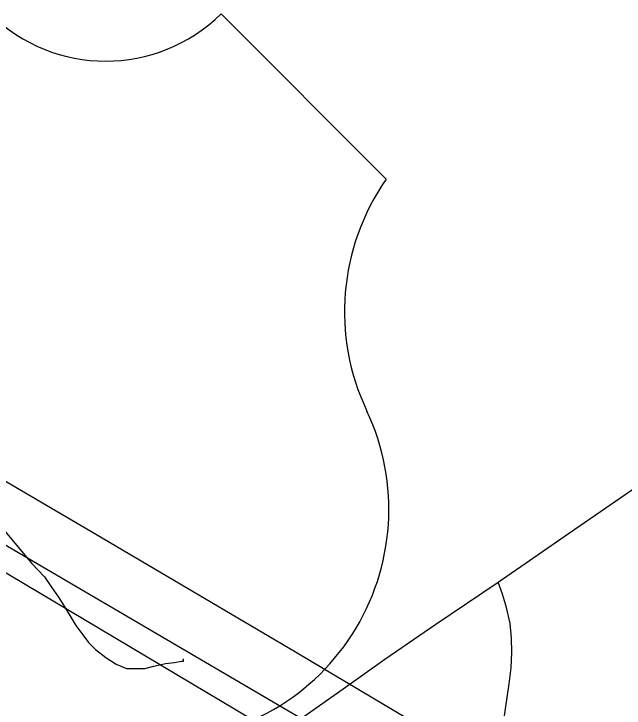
# Model space of a CAD drawing. Extents: x -6.1 to 38, y -7.7 to 22.
# Drawn here: x 2.203 to 2.4061, y 20.1219 to 20.3528 of the extents above; entities that cross this region are included whole.
import ezdxf

# ---------------------------------------------------------------- set-up
doc = ezdxf.new("R2010")
doc.units = 0
for name, color, linetype in [('GM_X_Corporation_Text', 7, 'Continuous'), ('GM_X_Minor_River', 7, 'Continuous'), ('GM_X_Rail_Line', 7, 'Continuous'), ('GM_X_Township_Road', 7, 'Continuous'), ('GM_X_US_Route', 7, 'Continuous')]:
    doc.layers.add(name, color=color, linetype=linetype)

msp = doc.modelspace()

# ---------------------------------------------------------------- linework, layer by layer
at = {"layer": 'GM_X_Corporation_Text'}
msp.add_line((2.3269473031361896, 20.29788452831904), (2.272015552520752, 20.35281627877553), dxfattribs=at)
for centre, radius, start, end in [((2.2335633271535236, 20.39204539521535), 0.05493175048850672, 225.57299599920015, 314.4270040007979), ((2.3899430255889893, 20.253772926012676), 0.07690445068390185, 144.99907084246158, 205.4528763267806), ((2.250899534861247, 20.188016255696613), 0.07690445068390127, 269.36173636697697, 25.168080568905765)]:
    msp.add_arc(centre, radius, start, end, dxfattribs=at)
at = {"layer": 'GM_X_Minor_River'}
for points in [[(2.1000000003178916, 20.234902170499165), (2.3678779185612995, 20.077960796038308), (2.570131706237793, 19.96770511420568), (2.6356620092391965, 19.930061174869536), (2.754982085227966, 19.862311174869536), (2.8027169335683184, 19.834072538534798), (2.8208722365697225, 19.82959715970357), (2.845832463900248, 19.824013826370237), (2.873781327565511, 19.826023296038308), (2.9028457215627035, 19.83182822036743), (2.9311468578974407, 19.83952329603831), (2.9650786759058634, 19.854824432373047), (3.02462034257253, 19.88766723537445), (3.05701238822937, 19.90940776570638), (3.0830351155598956, 19.919369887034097), (3.1132207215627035, 19.92783200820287), (3.1392756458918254, 19.930972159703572), (3.166101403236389, 19.93070322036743), (3.196711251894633, 19.9289323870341), (3.2292017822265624, 19.929443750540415), (3.2563836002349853, 19.93410473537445)], [(2.200090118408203, 20.180679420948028), (2.208957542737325, 20.17012260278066), (2.2131904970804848, 20.165603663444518), (2.2155124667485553, 20.1622040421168), (2.217832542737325, 20.158804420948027), (2.2197681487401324, 20.155781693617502), (2.2217037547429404, 20.152760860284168), (2.223645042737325, 20.149357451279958), (2.2259613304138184, 20.146340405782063), (2.22789125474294, 20.143696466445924), (2.2301980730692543, 20.141438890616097), (2.2336507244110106, 20.13881199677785), (2.2370995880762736, 20.1365638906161), (2.240538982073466, 20.135077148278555), (2.24357875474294, 20.135107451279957), (2.246620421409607, 20.135137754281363), (2.249652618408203, 20.135929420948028), (2.25344428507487, 20.136726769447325), (2.2564821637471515, 20.137137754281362), (2.2587567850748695, 20.137539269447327), (2.2595181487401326, 20.137546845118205), (2.259508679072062, 20.138308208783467)]]:
    msp.add_lwpolyline(points, dxfattribs=at)
at = {"layer": 'GM_X_Rail_Line'}
msp.add_lwpolyline([(2.1000000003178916, 20.22672357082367), (2.7223777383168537, 19.856225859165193), (2.788176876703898, 19.824045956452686), (2.837148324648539, 19.810248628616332), (2.8845933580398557, 19.810237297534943), (2.938028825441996, 19.82546457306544), (2.9913223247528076, 19.875237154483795), (3.0453752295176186, 19.90504965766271), (3.0963979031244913, 19.92627114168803), (3.1529811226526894, 19.928288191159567), (3.200217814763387, 19.92550601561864), (3.2431590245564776, 19.93561017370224), (3.3055490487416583, 19.95556844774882), (3.379054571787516, 19.972492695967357), (3.434122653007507, 19.976532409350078), (3.468982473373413, 19.975519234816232), (3.4950032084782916, 19.958081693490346), (3.545533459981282, 19.89238487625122), (3.616181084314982, 19.81160850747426), (3.7761977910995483, 19.637421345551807), (3.8216769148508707, 19.574249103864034), (3.97265009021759, 19.258702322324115), (4.010901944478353, 19.203567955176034)], dxfattribs=at)
at = {"layer": 'GM_X_Township_Road'}
msp.add_lwpolyline([(2.365152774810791, 20.11181795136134), (2.367874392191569, 20.130011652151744), (2.3684957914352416, 20.13533680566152), (2.3687256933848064, 20.140407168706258), (2.3686200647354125, 20.14523519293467), (2.3681602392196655, 20.15011295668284), (2.366985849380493, 20.155357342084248), (2.3656685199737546, 20.159831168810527), (2.3641585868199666, 20.163814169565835)], dxfattribs=at)
at = {"layer": 'GM_X_US_Route'}
for points in [[(2.1000000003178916, 20.256097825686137), (2.112031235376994, 20.24902595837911), (2.230545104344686, 20.179631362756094), (2.296783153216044, 20.140652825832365), (2.3389182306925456, 20.115642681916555), (2.357615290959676, 20.105731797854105)], [(2.1000000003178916, 20.03714180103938), (2.1115406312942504, 20.04024854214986), (2.1279945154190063, 20.044722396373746), (2.144454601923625, 20.049190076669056), (2.170322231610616, 20.056081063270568), (2.189143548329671, 20.06111413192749), (2.201757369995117, 20.064792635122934), (2.212643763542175, 20.06819156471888), (2.222473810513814, 20.071727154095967), (2.2317446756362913, 20.075747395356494), (2.240437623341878, 20.080587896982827), (2.249988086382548, 20.086173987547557), (2.2591781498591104, 20.091760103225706), (2.270132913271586, 20.098750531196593), (2.284449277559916, 20.10864273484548), (2.298765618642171, 20.118528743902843), (2.312634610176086, 20.12835880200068), (2.3264973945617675, 20.138188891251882), (2.3433986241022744, 20.149851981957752), (2.3641585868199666, 20.163814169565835), (2.387944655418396, 20.180249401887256), (2.413538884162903, 20.197859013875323)]]:
    msp.add_lwpolyline(points, dxfattribs=at)

doc.saveas('drawing.dxf')
